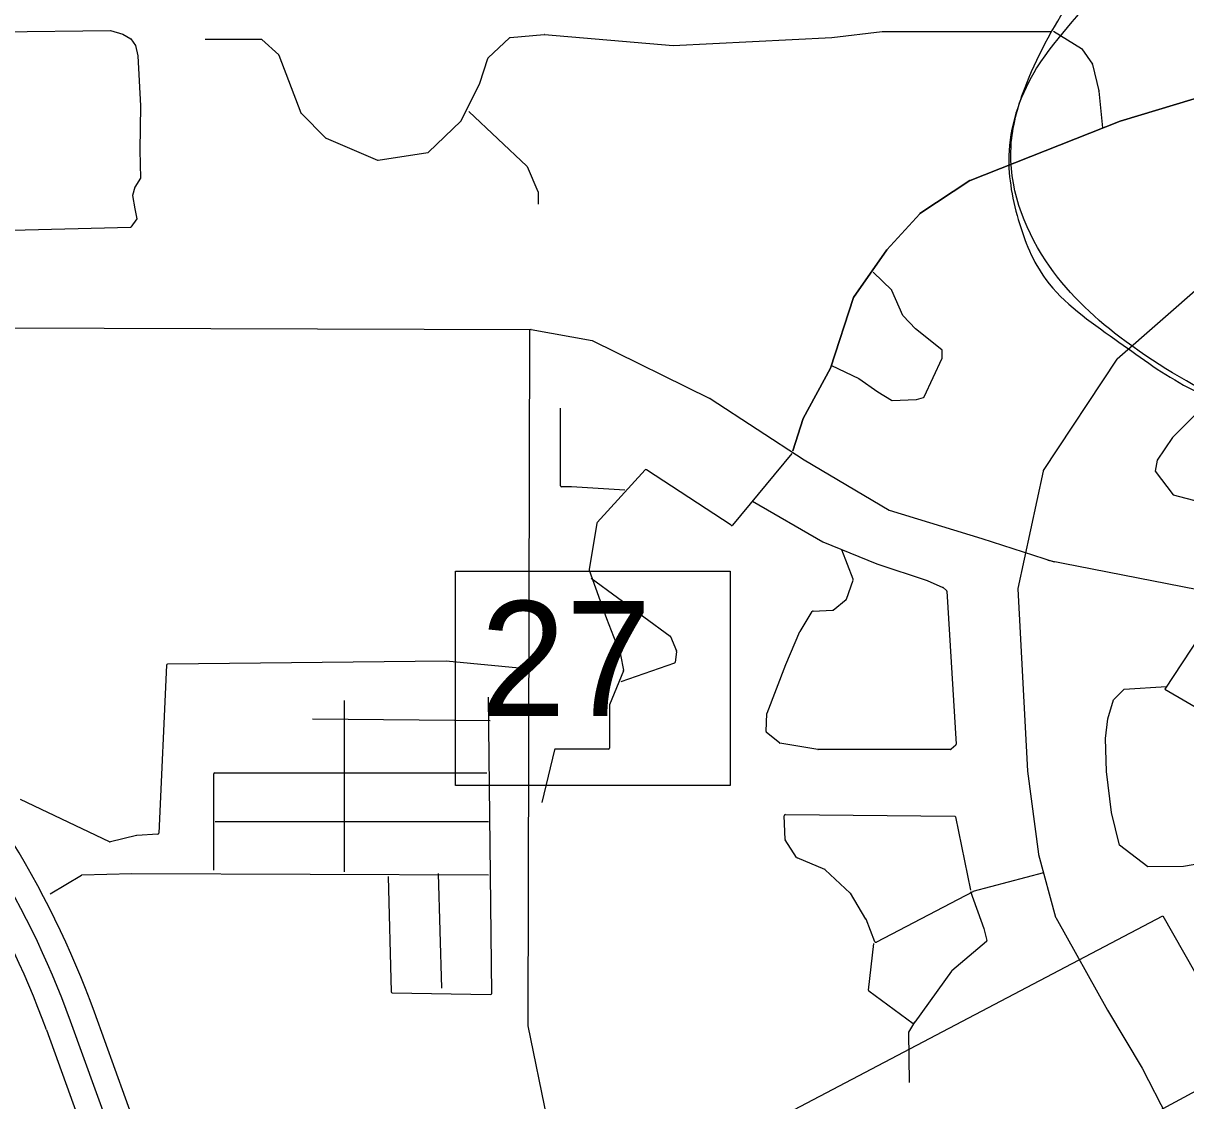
# Model space of a CAD drawing. Extents: x 408847 to 817539, y 923858 to 1151780.
# Drawn here: x 495222 to 499771, y 1052511 to 1056726 of the extents above; entities that cross this region are included whole.
import ezdxf

# ---------------------------------------------------------------- set-up
doc = ezdxf.new("R2010")
doc.units = 0
for name, color, linetype in [('Level 12', 7, 'Continuous'), ('Level 43', 7, 'Continuous'), ('Level 6', 7, 'Continuous'), ('Local Roads Improved', 7, 'Continuous'), ('Local Roads Paved', 7, 'Continuous'), ('Narrow River Creek and Branch and Slough', 7, 'Continuous'), ('US Routes Highway Center Lines', 7, 'Continuous')]:
    doc.layers.add(name, color=color, linetype=linetype)

msp = doc.modelspace()

# ---------------------------------------------------------------- linework, layer by layer
at = {"layer": 'Level 12'}
msp.add_spline([(495603.3, 1046713.4), (495761.9, 1046773.2), (495913.1, 1047052.1), (495881.6, 1047476.9), (496294.6, 1047971.2), (496438.5, 1048509.7), (496371.8, 1048946.8), (496340.9, 1049045.7), (496285.1, 1049225.1), (496199.4, 1049510.1), (496115.7, 1049787.1), (497150.1, 1050216.1), (497142.2, 1050322.2), (497304.7, 1050638.6), (497839.6, 1051012.6), (498238.7, 1051585.1), (498453, 1051721.1), (499480.1, 1051938.3), (500137.1, 1052304.1), (501176.7, 1052833.8), (501631.7, 1053358.2), (501665.9, 1053474.3), (501682.3, 1053806.9), (500410.7, 1055014.4), (499512.6, 1055498.3), (499222.7, 1055797.1), (499087.1, 1056246.1), (499139.5, 1056468.4), (499556.6, 1057135), (500200.1, 1057899.6), (500386.5, 1058049.6), (500935, 1058091), (501235.6, 1058391.2), (501326.4, 1058954), (501605.6, 1059771.1), (501783.2, 1060031.1)], degree=3, dxfattribs=at)
at = {"layer": 'Level 43'}
for points in [[(496913.9, 1054583.1), (497988.4, 1054583.1), (497988.4, 1053744), (496913.9, 1053744)], [(496413.5, 1051517.4), (499680.7, 1053233.8), (500010.2, 1052656.8), (496780.4, 1050914.3)]]:
    msp.add_lwpolyline(points, close=True, dxfattribs=at)
at = {"layer": 'Level 6'}
for p, q in [((496679.5, 1049606.1), (495500.7, 1052857)), ((495312.6, 1052788.8), (496491.5, 1049537.9))]:
    msp.add_line(p, q, dxfattribs=at)
for radius in [3700, 3500]:
    msp.add_arc((492022.3, 1051595.6), radius, 19.9321, 44.384, dxfattribs=at)
at = {"layer": 'Local Roads Improved'}
for p, q in [((499900.9, 1056460.2), (499513.8, 1056343.4)), ((499513.8, 1056343.4), (498927.2, 1056110.6)), ((498926.5, 1056110.2), (498730.5, 1055981.6)), ((498729.8, 1055980.9), (498601, 1055839.9)), ((498601, 1055839.9), (498470.6, 1055653.7)), ((498470.1, 1055652.6), (498381.3, 1055376.8)), ((498381, 1055376.2), (498273.8, 1055180)), ((498273.5, 1055179.3), (498233.6, 1055053.6))]:
    msp.add_line(p, q, dxfattribs=at)
for centre, start, end in [((498928.7, 1056106.9), 111.6474, 123.2871), ((498732.7, 1055978.2), 123.2871, 137.6159), ((498473.9, 1055651.4), 144.9866, 162.1477), ((498377.5, 1055378.1), 331.3381, 342.1477), ((498277.3, 1055178.1), 151.3381, 162.4153)]:
    msp.add_arc(centre, 4, start, end, dxfattribs=at)
at = {"layer": 'Local Roads Paved'}
for p, q in [((497127.2, 1056669.7), (497260.8, 1056681.9)), ((497261.5, 1056681.9), (497764.8, 1056638.9)), ((498386.1, 1056669.6), (498582.4, 1056694.2)), ((499252.6, 1056694.6), (499362.5, 1056627.4)), ((495933.5, 1056663.2), (496153.2, 1056663.2)), ((496155.9, 1056662.2), (496221.6, 1056602.4)), ((497040.6, 1056590.4), (497124.9, 1056668.7)), ((497765.4, 1056638.9), (498385.8, 1056669.6)), ((496222.7, 1056600.8), (496308.1, 1056375)), ((497009.2, 1056491.6), (497039.5, 1056588.6)), ((499363.7, 1056626.3), (499405.8, 1056566.1)), ((499406.4, 1056564.7), (499430.8, 1056461.2)), ((496935.7, 1056344.3), (497009, 1056491)), ((499430.8, 1056460.7), (499445.2, 1056316.8)), ((499513.8, 1056343.4), (499900.9, 1056460.2)), ((499900.9, 1056460.2), (499513.8, 1056343.4)), ((496309, 1056373.6), (496406.2, 1056276.6)), ((496966.1, 1056381), (497192.9, 1056166.3)), ((496807.2, 1056221.5), (496934.8, 1056343.2)), ((498927.2, 1056110.6), (499513.8, 1056343.4)), ((499513.8, 1056343.4), (498927.2, 1056110.6)), ((496407.5, 1056275.7), (496608.5, 1056190.4)), ((496610.7, 1056190.1), (496805, 1056220.5)), ((497193.8, 1056165), (497236.2, 1056068.2)), ((498730.5, 1055981.6), (498926.5, 1056110.2)), ((498926.5, 1056110.2), (498730.5, 1055981.6)), ((497236.5, 1056066.6), (497236.5, 1056018.2)), ((498601, 1055839.9), (498729.8, 1055980.9)), ((498729.8, 1055980.9), (498601, 1055839.9)), ((498470.6, 1055653.7), (498601, 1055839.9)), ((498601, 1055839.9), (498470.6, 1055653.7)), ((498620.3, 1055681.4), (498547.1, 1055751.6)), ((498663.6, 1055583.1), (498621.2, 1055680.1)), ((499839.1, 1055706.6), (499501.8, 1055412.1)), ((498381.3, 1055376.8), (498470.1, 1055652.6)), ((498470.1, 1055652.6), (498381.3, 1055376.8)), ((498712.9, 1055530.4), (498664.4, 1055582)), ((495021, 1055534.4), (497208.4, 1055528.2)), ((497202.6, 1055528.2), (497196.5, 1052804.5)), ((497209.1, 1055528.1), (497448.4, 1055485.5)), ((498816, 1055448.4), (498713.3, 1055530)), ((497448.4, 1055485.5), (497909.2, 1055258.1)), ((498747.6, 1055264.4), (498817.2, 1055415.7)), ((498817.6, 1055417.3), (498817.6, 1055445.3)), ((499501, 1055411.3), (499212.9, 1054975.8)), ((498273.8, 1055180), (498381, 1055376.2)), ((498381, 1055376.2), (498273.8, 1055180)), ((498384.5, 1055386.8), (498491.5, 1055336.7)), ((498492.1, 1055336.3), (498565.4, 1055284.3)), ((498565.7, 1055284.2), (498619.8, 1055251)), ((497909.6, 1055257.9), (498278.1, 1055018.2)), ((498622.1, 1055250.5), (498715.6, 1055253.5)), ((498716.6, 1055253.6), (498745.1, 1055262.2)), ((497324, 1054916.2), (497324, 1055219.7)), ((498233.6, 1055053.6), (498273.5, 1055179.3)), ((498273.5, 1055179.3), (498233.6, 1055053.6)), ((498229, 1055042.8), (497997.7, 1054762.7)), ((498278.3, 1055018.1), (498609.7, 1054821.6)), ((497655.1, 1054978.8), (497467.7, 1054773.1)), ((497992.5, 1054761.9), (497660.3, 1054979.4)), ((499212.3, 1054974.4), (499114.2, 1054514.4)), ((497366.9, 1054912.2), (497328, 1054912.2)), ((497576, 1054899.9), (497367.1, 1054912.2)), ((498075.1, 1054856.3), (498350.2, 1054697.1)), ((498610.6, 1054821.3), (498972.7, 1054710.7)), ((497466.7, 1054771), (497436.3, 1054588.7)), ((498350.7, 1054696.9), (498562.3, 1054610.9)), ((498972.8, 1054710.7), (499255.5, 1054618.5)), ((498469.7, 1054550.8), (498425.5, 1054666.5)), ((497436.5, 1054586.7), (497503.7, 1054397.2)), ((498562.6, 1054610.8), (498759, 1054546.4)), ((497443.8, 1054555.5), (497753.3, 1054328.7)), ((498443, 1054473.6), (498469.8, 1054548)), ((498759.4, 1054546.2), (498820.2, 1054518.9)), ((498821, 1054518.3), (498834.6, 1054507.5)), ((498836.1, 1054504.6), (498872.7, 1053905.7)), ((499114.1, 1054513.4), (499151, 1053800.8)), ((498391.4, 1054430.3), (498441.8, 1054471.8)), ((498261.4, 1054346.7), (498309.3, 1054424.6)), ((498312.6, 1054426.5), (498389, 1054429.4)), ((497503.8, 1054397), (497558.9, 1054256)), ((497754.6, 1054327), (497778.4, 1054270.6)), ((498206, 1054217.4), (498261.2, 1054346.2)), ((497778.7, 1054268.5), (497773, 1054225.9)), ((496876.6, 1054230.7), (495786.5, 1054218.4)), ((497190.3, 1054199.9), (496877.1, 1054230.7)), ((497559.1, 1054255.3), (497571.1, 1054195.3)), ((497770.3, 1054222.7), (497560.6, 1054149.7)), ((495782.6, 1054214.6), (495752.2, 1053557.8)), ((497570.9, 1054193), (497516.3, 1054059.6)), ((498132.5, 1054027.3), (498205.9, 1054217.3)), ((497055, 1052931.1), (497042.8, 1054089.3)), ((496477.3, 1054077), (496477.3, 1053406.7)), ((497516, 1054058.1), (497516, 1053890.7)), ((497048.9, 1053997), (496354.4, 1054003.2)), ((498129.2, 1053954.9), (498132.2, 1054026)), ((498180.6, 1053910.6), (498130.7, 1053951.6)), ((498331.7, 1053885.3), (498182.5, 1053909.7)), ((497300.2, 1053883.6), (497251.7, 1053677.6)), ((497512, 1053886.7), (497304.1, 1053886.7)), ((498849.9, 1053885.3), (498332.3, 1053885.3)), ((498871.4, 1053902.4), (498852.5, 1053886.2)), ((495967.2, 1053412.8), (495967.2, 1053790.1)), ((495971.2, 1053794.1), (497036.6, 1053794.1)), ((499151, 1053800.4), (499194, 1053475)), ((495560.2, 1053524.1), (495211.1, 1053689.6)), ((498204, 1053630.3), (498866.6, 1053624.2)), ((495973.3, 1053603.5), (497042.8, 1053603.5)), ((498202.9, 1053533), (498200, 1053626.1)), ((498870.4, 1053621), (498928.2, 1053335.1)), ((495665.7, 1053548), (495562.9, 1053523.8)), ((495748.5, 1053554), (495666.3, 1053548.1)), ((498248.3, 1053462.2), (498203.5, 1053531)), ((498359, 1053415.3), (498250.1, 1053460.7)), ((499194.1, 1053474.4), (499261.5, 1053229.2)), ((498457.6, 1053323.2), (498360.2, 1053414.6)), ((499213.8, 1053402.9), (498937.8, 1053329.1)), ((495327.9, 1053320.6), (495450, 1053393.8)), ((495451.9, 1053394.4), (495647.5, 1053400.5)), ((495647.6, 1053400.5), (497042.8, 1053394.4)), ((496649.4, 1053388.2), (496661.6, 1052937)), ((496846.1, 1053400.5), (496858.4, 1052951.6)), ((498519.3, 1053221.6), (498458.3, 1053322.4)), ((498937, 1053328.8), (498560.3, 1053131.2)), ((498928.2, 1053329), (498980.4, 1053184.7)), ((498554.7, 1053133.2), (498519.6, 1053221.1)), ((499261.9, 1053228.3), (499464.4, 1052865.9)), ((498980.5, 1053184.3), (498992.1, 1053137.7)), ((498990.8, 1053133.7), (498854.8, 1053018.7)), ((498528.9, 1052943.9), (498550.2, 1053126)), ((498854.1, 1053018), (498710.1, 1052818.7)), ((496665.5, 1052933.1), (497051, 1052927.1)), ((498703.8, 1052812.4), (498530.5, 1052940.2)), ((499464.5, 1052865.9), (499599.6, 1052638.5)), ((498709.9, 1052818.4), (498686, 1052779.6)), ((497196.5, 1052803.6), (497270.2, 1052441.5)), ((498685.4, 1052777.4), (498688.5, 1052581.8)), ((499599.7, 1052638.3), (499697.9, 1052448))]:
    msp.add_line(p, q, dxfattribs=at)
for points in [[(494989.6, 1055913.8), (494996.7, 1056236.9), (494980.1, 1056310.5), (494949.2, 1056483.9), (494942.1, 1056559.9), (494968.2, 1056619.3), (495006.2, 1056657.3), (495060.8, 1056688.2), (495127.3, 1056692.9), (495564.1, 1056697.7), (495611.6, 1056683.4), (495642.5, 1056664.4), (495661.5, 1056638.3), (495671, 1056597.9), (495680.5, 1056403.1), (495678.1, 1056229.7), (495680.5, 1056120.5), (495659.1, 1056084.8), (495649.6, 1056051.6), (495659.1, 1055999.3), (495666.2, 1055961.3), (495642.5, 1055928)], [(498582.8, 1056694.2), (498803.9, 1056694.2), (499111.2, 1056694.2), (499246.4, 1056694.2)], [(494557.4, 1056058.7), (494640.5, 1056058.7), (494692.8, 1056025.4), (494742.6, 1055963.7), (494802, 1055913.8), (494859, 1055887.7), (494970.6, 1055911.4), (495642.5, 1055928)], [(499869.1, 1055256), (499719, 1055106), (499659.4, 1055017.3), (499650.4, 1054973.7), (499722.1, 1054880.9), (499826, 1054854.3)], [(499230.7, 1054625.6), (500638.3, 1054350.3), (500851.8, 1054407.6), (500918.9, 1054435.8), (500981.6, 1054445.3), (501075.1, 1054423), (501321.8, 1054325.6), (501595.1, 1054188.1), (501890, 1053952.4), (501940.7, 1053849.5), (501944.8, 1053697.2), (501923.1, 1053482.9), (501925.5, 1053355.7), (501955.6, 1053271.9), (502052.5, 1053197.5), (502134.8, 1053117.1), (502182.9, 1052980.9), (502243.2, 1052813.2), (502356.5, 1052719.8), (502481, 1052676.3), (502619.4, 1052730.5), (502864.8, 1052819.7)], [(499824.9, 1054327), (499688.6, 1054120.6), (499847.9, 1054028.6)], [(499951.1, 1053460.3), (499762.4, 1053427.5), (499622.7, 1053425.4), (499511.3, 1053510.4), (499479.7, 1053638), (499461.1, 1053798.8), (499456.6, 1053928.1), (499466, 1054005.1), (499487.9, 1054079.8), (499530.2, 1054120.9), (499695.6, 1054131.1)]]:
    msp.add_lwpolyline(points, dxfattribs=at)
for centre, start, end in [((497261.1, 1056677.9), 85.1185, 95.1968), ((498582.8, 1056690.2), 90, 97.1283), ((496153.2, 1056659.2), 47.713, 90), ((497127.6, 1056665.7), 95.1968, 132.8922), ((497765.2, 1056642.8), 265.1185, 272.8354), ((498385.6, 1056673.6), 272.8354, 277.1283), ((496218.9, 1056599.4), 20.7167, 47.713), ((497043.3, 1056587.4), 132.8922, 162.6536), ((499360.4, 1056624), 34.9795, 58.5586), ((499402.5, 1056563.8), 13.2346, 34.9795), ((497005.4, 1056492.8), 333.4456, 342.6536), ((499426.9, 1056460.3), 5.708, 13.2346), ((496311.8, 1056376.4), 200.7167, 225.0511), ((496932.1, 1056346.1), 313.6162, 333.4456), ((496409, 1056279.4), 225.0511, 247.0017), ((496610.1, 1056194.1), 247.0017, 278.8847), ((496804.4, 1056224.4), 278.8847, 313.6162), ((497190.2, 1056163.4), 23.6196, 46.5778), ((498928.7, 1056106.9), 111.6474, 123.2871), ((498928.7, 1056106.9), 111.6474, 123.2871), ((497232.5, 1056066.6), 360, 23.6196), ((498732.7, 1055978.2), 123.2871, 137.6159), ((498732.7, 1055978.2), 123.2871, 137.6159), ((498617.5, 1055678.5), 23.6196, 46.2055), ((498473.9, 1055651.4), 144.9866, 162.1477), ((498473.9, 1055651.4), 144.9866, 162.1477), ((498667.3, 1055584.7), 203.6196, 223.251), ((497208.4, 1055524.2), 79.9021, 89.839), ((498715.8, 1055533.2), 223.251, 231.5333), ((498813.6, 1055445.3), 0, 51.5333), ((498813.6, 1055417.3), 335.3077, 0), ((499504.4, 1055409.1), 131.1253, 146.5088), ((498377.5, 1055378.1), 331.3381, 342.1477), ((498377.5, 1055378.1), 331.3381, 342.1477), ((498489.8, 1055333), 54.6762, 64.8749), ((498567.7, 1055287.6), 234.6762, 238.5585), ((497907.4, 1055254.5), 56.9639, 63.7307), ((498621.9, 1055254.5), 238.5585, 271.8485), ((498715.5, 1055257.5), 271.8485, 286.7066), ((498744, 1055266), 286.7066, 335.3077), ((498277.3, 1055178.1), 151.3381, 162.4153), ((498277.3, 1055178.1), 151.3381, 162.4153), ((498280.3, 1055021.6), 236.9639, 239.3376), ((497658.1, 1054976.1), 56.7812, 137.6558), ((499216.2, 1054973.6), 146.5088, 167.9629), ((497328, 1054916.2), 180, 270), ((497366.9, 1054908.2), 86.632, 90), ((498611.7, 1054825.1), 239.3376, 253.0264), ((497470.6, 1054770.4), 137.6558, 170.542), ((497994.7, 1054765.2), 236.7812, 320.4534), ((498352.2, 1054700.6), 239.9471, 247.9035), ((498971.5, 1054706.9), 71.9317, 73.0264), ((497440.2, 1054588.1), 170.542, 199.5282), ((498563.8, 1054614.6), 247.9035, 251.8261), ((498466, 1054549.4), 340.2096, 20.9156), ((498757.7, 1054542.6), 65.7623, 71.8261), ((498818.5, 1054515.2), 51.3272, 65.7623), ((498832.1, 1054504.3), 3.5019, 51.3272), ((499118.1, 1054513.6), 167.9629, 182.9596), ((498439.2, 1054474.9), 309.4856, 340.2096), ((498312.8, 1054422.5), 92.2036, 148.4044), ((498388.9, 1054433.4), 272.2036, 309.4856), ((497507.5, 1054398.5), 199.5282, 201.3616), ((497751, 1054325.5), 22.8241, 53.758), ((498264.9, 1054344.6), 148.4044, 156.8111), ((497774.7, 1054269.1), 352.4089, 22.8241), ((496876.7, 1054226.7), 84.3981, 90.644), ((497555.2, 1054254.5), 11.3048, 21.3616), ((497769, 1054226.5), 289.1873, 352.4089), ((495786.6, 1054214.4), 90.644, 177.3505), ((497567.2, 1054194.6), 337.7603, 11.3048), ((498209.7, 1054215.8), 156.8111, 158.8477), ((497520, 1054058.1), 157.7603, 180), ((498136.2, 1054025.9), 158.8477, 177.6152), ((498133.2, 1053954.7), 177.6152, 230.5144), ((498183.1, 1053913.6), 230.5144, 260.7231), ((498868.8, 1053905.5), 310.6145, 3.5019), ((497304.1, 1053882.7), 90, 166.7654), ((497512, 1053890.7), 270, 0), ((498332.3, 1053889.3), 260.7231, 270), ((498849.9, 1053889.3), 270, 310.6145), ((495971.2, 1053790.1), 90, 180), ((499155, 1053801), 182.9596, 187.5204), ((498204, 1053626.3), 89.4741, 181.7891), ((498866.5, 1053620.2), 11.4219, 89.4741), ((495666.6, 1053544.2), 94.0875, 103.2465), ((495748.2, 1053558), 274.0875, 357.3505), ((495561.9, 1053527.7), 244.6435, 283.2465), ((498206.9, 1053533.1), 181.7891, 213.0991), ((498251.7, 1053464.4), 213.0991, 247.3707), ((499198, 1053475.5), 187.5204, 195.3694), ((498357.4, 1053411.7), 46.8343, 67.3707), ((495452, 1053390.4), 91.7907, 120.9755), ((495647.6, 1053396.5), 89.7475, 91.7907), ((498454.8, 1053320.3), 31.2066, 46.8343), ((498938.9, 1053325.2), 104.9795, 117.6742), ((498515.9, 1053219.6), 21.7922, 31.2066), ((499265.4, 1053230.2), 195.3694, 209.2079), ((498976.6, 1053183.3), 14.03, 19.8766), ((498558.4, 1053134.7), 201.7922, 297.6742), ((498988.2, 1053136.7), 310.1924, 14.03), ((498857.4, 1053015.7), 130.1924, 144.1429), ((496665.6, 1052937.1), 181.5474, 269.1044), ((497051, 1052931.1), 269.1044, 0.606), ((498532.9, 1052943.4), 173.3486, 233.6029), ((499467.9, 1052867.9), 209.2079, 210.7238), ((498713.3, 1052816.4), 144.1429, 148.4044), ((497200.5, 1052804.4), 179.8707, 191.4913), ((498689.4, 1052777.5), 148.4044, 180.8948), ((499596.2, 1052636.4), 27.2887, 30.7238)]:
    msp.add_arc(centre, 4, start, end, dxfattribs=at)
at = {"layer": 'Narrow River Creek and Branch and Slough'}
msp.add_spline([(501823.8, 1060608.8), (501721.6, 1059930.2), (501577.8, 1059570.7), (501416.1, 1059193.2), (501290.2, 1058797.8), (501254.3, 1058528.2), (501146.4, 1058276.5), (500822.9, 1058096.8), (500499.4, 1058096.8), (500319.6, 1058006.9), (500014, 1057773.2), (499618.6, 1057305.9), (499456.8, 1056910.5), (499187.2, 1056551), (499079.4, 1056227.4), (499115.3, 1055957.8), (499223.2, 1055724.1), (499492.8, 1055490.5), (499762.4, 1055310.7), (500103.9, 1055166.9), (500535.3, 1054969.2), (501020.6, 1054627.7), (501398.1, 1054340.1), (501631.7, 1053998.6), (501721.6, 1053747), (501721.6, 1053459.4), (501523.9, 1053153.8), (501182.4, 1052884.2), (500589.2, 1052542.7), (500157.8, 1052291), (499672.5, 1052039.4), (499259.1, 1051877.6), (498863.7, 1051823.7), (498486.2, 1051697.9), (498198.6, 1051518.1), (497982.9, 1051248.5), (497749.2, 1050978.9), (497461.6, 1050763.2), (497263.9, 1050583.5), (497156.1, 1050349.8), (497102.1, 1050116.1), (496850.5, 1050026.2), (496648.9, 1049988.4)], degree=3, dxfattribs=at)
at = {"layer": 'US Routes Highway Center Lines'}
msp.add_line((496585.5, 1049572), (495406.6, 1052822.9), dxfattribs=at)
msp.add_arc((492022.3, 1051595.6), 3600, 19.9321, 44.384, dxfattribs=at)

# ---------------------------------------------------------------- texts
at = {"layer": 'Level 43'}
msp.add_text('27', height=450, rotation=359.9999, dxfattribs=at).set_placement((497010.3, 1054015.6))

doc.saveas('drawing.dxf')
